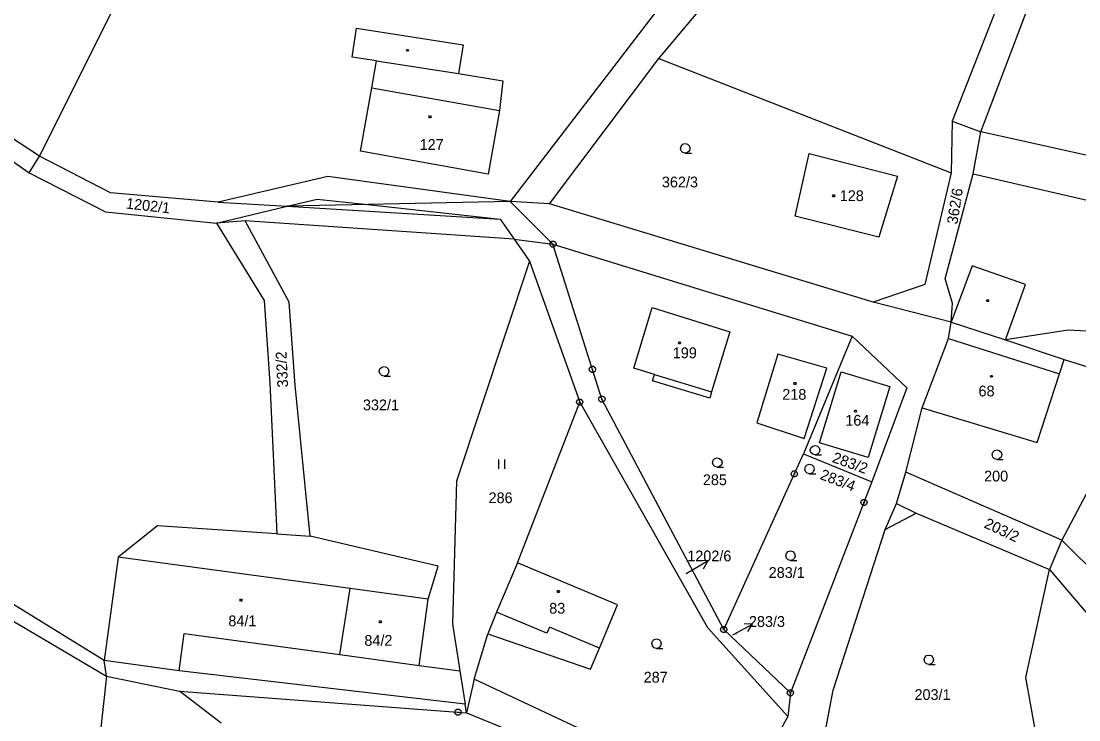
# Model space of a CAD drawing. Extents: x -694465 to -690527, y -983694 to -978978.
# Drawn here: x -692441.8 to -692275, y -981540.3 to -981430.2 of the extents above; entities that cross this region are included whole.
import ezdxf

# ---------------------------------------------------------------- set-up
doc = ezdxf.new("R2010")
doc.units = 0
for name, color, linetype in [('Vrstva 1', 7, 'Continuous'), ('Vrstva 16', 7, 'Continuous'), ('Vrstva 18', 7, 'Continuous'), ('Vrstva 19', 7, 'Continuous'), ('Vrstva 24', 7, 'Continuous'), ('Vrstva 25', 7, 'Continuous'), ('Vrstva 29', 7, 'Continuous')]:
    doc.layers.add(name, color=color, linetype=linetype)

msp = doc.modelspace()

# ---------------------------------------------------------------- linework, layer by layer
at = {"layer": 'Vrstva 1'}
for points in [[(-692438.95, -981451.45), (-692414.62, -981402.93)], [(-692323.43, -981404.86), (-692364.68, -981458.6)], [(-692341.25, -981436.06), (-692321.657, -981412.78)], [(-692485.04, -981422.83), (-692440.58, -981454.06)], [(-692287.09, -981425.77), (-692294.95, -981445.93)], [(-692438.95, -981451.45), (-692476.57, -981426.72)], [(-692290.45, -981447.62), (-692282.4, -981426.35)], [(-692385.78, -981436.43), (-692389.61, -981435.84), (-692388.91, -981431.27), (-692372.11, -981433.86), (-692372.81, -981438.42)], [(-692358.45, -981458.96), (-692341.25, -981436.06)], [(-692341.25, -981436.06), (-692295.1, -981454.07)], [(-692386.5, -981440.65), (-692385.78, -981436.43)], [(-692385.78, -981436.43), (-692372.81, -981438.42)], [(-692372.81, -981438.42), (-692365.86, -981439.55), (-692366.36, -981444.26)], [(-692366.36, -981444.26), (-692368.15, -981454.25), (-692388.29, -981450.64), (-692386.5, -981440.65)], [(-692386.5, -981440.65), (-692366.36, -981444.26)], [(-692294.95, -981445.93), (-692295.1, -981454.07)], [(-692294.95, -981445.93), (-692290.45, -981447.62)], [(-692291.66, -981454.23), (-692290.45, -981447.62)], [(-692234.31, -981460.05), (-692290.45, -981447.62)], [(-692303.56, -981454.59), (-692306.5, -981464.23), (-692319.74, -981460.89), (-692317.51, -981451.02)], [(-692317.51, -981451.02), (-692303.56, -981454.59)], [(-692440.58, -981454.06), (-692438.95, -981451.45)], [(-692427.73, -981457.22), (-692438.95, -981451.45)], [(-692440.58, -981454.06), (-692428.5, -981460.21)], [(-692295.1, -981454.07), (-692299.25, -981471.65)], [(-692296.06, -981470.75), (-692291.66, -981454.23)], [(-692291.66, -981454.23), (-692230.41, -981468.38)], [(-692393.44, -981454.62), (-692410.74, -981458.68)], [(-692364.68, -981458.6), (-692393.44, -981454.62)], [(-692410.74, -981458.68), (-692427.73, -981457.22)], [(-692410.98, -981462.02), (-692399.88, -981459.34)], [(-692410.74, -981458.68), (-692399.88, -981459.34)], [(-692399.88, -981459.34), (-692395.14, -981458.19)], [(-692387.128, -981459.072), (-692399.88, -981459.34)], [(-692399.88, -981459.34), (-692366.25, -981461.37)], [(-692395.14, -981458.19), (-692387.128, -981459.072)], [(-692364.68, -981458.6), (-692387.128, -981459.072)], [(-692387.128, -981459.072), (-692366.25, -981461.37)], [(-692364.68, -981458.6), (-692357.93, -981465.29)], [(-692358.45, -981458.96), (-692364.68, -981458.6)], [(-692307.39, -981474.43), (-692358.45, -981458.96)], [(-692428.5, -981460.21), (-692410.98, -981462.02)], [(-692406.46, -981461.63), (-692410.98, -981462.02)], [(-692410.98, -981462.02), (-692403.51, -981474.18)], [(-692399.52, -981474.47), (-692406.46, -981461.63)], [(-692364.05, -981464.54), (-692406.46, -981461.63)], [(-692366.25, -981461.37), (-692364.05, -981464.54)], [(-692364.05, -981464.54), (-692361.65, -981467.99)], [(-692364.05, -981464.54), (-692357.93, -981465.29)], [(-692350.21, -981489.73), (-692357.93, -981465.29)], [(-692357.93, -981465.29), (-692310.71, -981479.8)], [(-692361.65, -981467.99), (-692373.14, -981502.69)], [(-692361.65, -981467.99), (-692353.7, -981490.21)], [(-692291.82, -981468.73), (-692295.11, -981477.63)], [(-692283.36, -981471.66), (-692291.82, -981468.73)], [(-692294.89, -981474.6), (-692296.06, -981470.75)], [(-692299.25, -981471.65), (-692307.39, -981474.43)], [(-692286.56, -981480.41), (-692283.36, -981471.66)], [(-692403.51, -981474.18), (-692402.6, -981487.23)], [(-692295.11, -981477.63), (-692307.39, -981474.43)], [(-692398.6, -981487.52), (-692399.52, -981474.47)], [(-692341.89, -981485.86), (-692345.18, -981484.87), (-692342.3, -981475.31), (-692330.02, -981479.11)], [(-692295.11, -981477.63), (-692294.89, -981474.6)], [(-692295.53, -981480.17), (-692295.11, -981477.63)], [(-692295.11, -981477.63), (-692286.56, -981480.41)], [(-692330.02, -981479.11), (-692332.9, -981488.59)], [(-692276.66, -981478.87), (-692286.56, -981480.41)], [(-692240.77, -981480.79), (-692276.66, -981478.87)], [(-692428.7, -981530.97), (-692510.4, -981480.6)], [(-692310.71, -981479.8), (-692318.41, -981498.34)], [(-692310.71, -981479.8), (-692302.1, -981487.96)], [(-692299.68, -981491.1), (-692295.53, -981480.17)], [(-692295.53, -981480.17), (-692278.03, -981485.75)], [(-692286.56, -981480.41), (-692277.29, -981483.48)], [(-692318.28, -981495.95), (-692314.73, -981484.865), (-692322.466, -981482.629), (-692325.791, -981493.49), (-692318.28, -981495.95)], [(-692513.28, -981483.34), (-692428.36, -981533.41)], [(-692278.03, -981485.75), (-692277.29, -981483.48)], [(-692277.29, -981483.48), (-692264.67, -981487.42)], [(-692332.9, -981488.59), (-692333.2, -981489.59), (-692342.2, -981486.88), (-692341.89, -981485.86)], [(-692341.89, -981485.86), (-692332.9, -981488.59)], [(-692304.79, -981487.74), (-692308.19, -981498.94), (-692315.86, -981496.62), (-692312.46, -981485.41), (-692304.79, -981487.74)], [(-692281.53, -981496.56), (-692278.03, -981485.75)], [(-692402.6, -981487.23), (-692401.48, -981510.96)], [(-692396.22, -981511.33), (-692398.6, -981487.52)], [(-692264.67, -981487.42), (-692277.63, -981511.99)], [(-692302.1, -981487.96), (-692307.61, -981502.76)], [(-692363.54, -981515.53), (-692353.7, -981490.21)], [(-692353.7, -981490.21), (-692333.53, -981525.72)], [(-692330.99, -981526.06), (-692350.21, -981489.73)], [(-692302.25, -981501.25), (-692299.68, -981491.1)], [(-692299.68, -981491.1), (-692281.53, -981496.56)], [(-692330.99, -981526.06), (-692318.41, -981498.34)], [(-692318.41, -981498.34), (-692307.61, -981502.76)], [(-692373.14, -981502.69), (-692373.77, -981525.17)], [(-692307.61, -981502.76), (-692320.47, -981536.03)], [(-692303.73, -981506.2), (-692302.25, -981501.25)], [(-692277.63, -981511.99), (-692302.25, -981501.25)], [(-692305.51, -981510.28), (-692303.73, -981506.2)], [(-692305.51, -981510.28), (-692300.63, -981507.7)], [(-692303.73, -981506.2), (-692300.63, -981507.7)], [(-692300.63, -981507.7), (-692279.6, -981516.62)], [(-692420.33, -981509.69), (-692426.51, -981514.68)], [(-692401.48, -981510.96), (-692420.33, -981509.69)], [(-692401.48, -981510.96), (-692396.22, -981511.33)], [(-692313.75, -981535.6), (-692305.51, -981510.28)], [(-692376.02, -981516.06), (-692396.22, -981511.33)], [(-692277.63, -981511.99), (-692279.6, -981516.62)], [(-692271.41, -981518.18), (-692277.63, -981511.99)], [(-692426.51, -981514.68), (-692428.7, -981530.97)], [(-692389.92, -981519.62), (-692426.51, -981514.68)], [(-692377.62, -981521.28), (-692376.02, -981516.06)], [(-692363.54, -981515.53), (-692366.81, -981523.31)], [(-692347.75, -981522.17), (-692363.54, -981515.53)], [(-692283.31, -981533.63), (-692279.6, -981516.62)], [(-692279.6, -981516.62), (-692270.49, -981527.25)], [(-692391.53, -981530.02), (-692389.92, -981519.62)], [(-692377.62, -981521.28), (-692389.92, -981519.62)], [(-692379.02, -981531.71), (-692377.62, -981521.28)], [(-692350.61, -981528.98), (-692347.75, -981522.17)], [(-692366.81, -981523.31), (-692368.19, -981526.75)], [(-692358.9, -981526.64), (-692366.81, -981523.31)], [(-692373.77, -981525.17), (-692372.6, -981532.57)], [(-692358.49, -981525.67), (-692358.9, -981526.64)], [(-692350.61, -981528.98), (-692358.49, -981525.67)], [(-692333.53, -981525.72), (-692320.9, -981539.76)], [(-692320.47, -981536.03), (-692330.99, -981526.06)], [(-692416.91, -981532.56), (-692416.13, -981526.7)], [(-692416.13, -981526.7), (-692391.53, -981530.02)], [(-692370.38, -981533.91), (-692368.19, -981526.75)], [(-692368.19, -981526.75), (-692352.01, -981532.31)], [(-692352.01, -981532.31), (-692350.61, -981528.98)], [(-692416.91, -981532.56), (-692428.7, -981530.97)], [(-692428.36, -981533.41), (-692428.7, -981530.97)], [(-692391.53, -981530.02), (-692379.02, -981531.71)], [(-692371.78, -981537.82), (-692416.91, -981532.56)], [(-692379.02, -981531.71), (-692372.6, -981532.57)], [(-692372.6, -981532.57), (-692371.78, -981537.82)], [(-692428.36, -981533.41), (-692431.57, -981562.6)], [(-692428.36, -981533.41), (-692416.82, -981535.8)], [(-692370.38, -981533.91), (-692371.56, -981539.19)], [(-692344.38, -981546.1), (-692370.38, -981533.91)], [(-692281.27, -981545.04), (-692283.31, -981533.63)], [(-692410.28, -981540.84), (-692416.82, -981535.8)], [(-692416.82, -981535.8), (-692371.56, -981539.19)], [(-692320.47, -981536.03), (-692320.9, -981539.76)], [(-692316.07, -981548.09), (-692313.75, -981535.6)], [(-692371.56, -981539.19), (-692371.78, -981537.82)], [(-692371.56, -981539.19), (-692356.1, -981545.48)], [(-692320.9, -981539.76), (-692329.38, -981555.19)]]:
    msp.add_lwpolyline(points, dxfattribs=at)
at = {"layer": 'Vrstva 24'}
for points in [[(-692357.776, -981464.814), (-692357.526, -981464.996), (-692357.43, -981465.29), (-692357.526, -981465.584), (-692357.776, -981465.766), (-692358.084, -981465.766), (-692358.334, -981465.584), (-692358.43, -981465.29), (-692358.334, -981464.996), (-692358.084, -981464.814)], [(-692351.536, -981484.564), (-692351.286, -981484.746), (-692351.19, -981485.04), (-692351.286, -981485.334), (-692351.536, -981485.516), (-692351.844, -981485.516), (-692352.094, -981485.334), (-692352.19, -981485.04), (-692352.094, -981484.746), (-692351.844, -981484.564)], [(-692350.056, -981489.254), (-692349.806, -981489.436), (-692349.71, -981489.73), (-692349.806, -981490.024), (-692350.056, -981490.206), (-692350.364, -981490.206), (-692350.614, -981490.024), (-692350.71, -981489.73), (-692350.614, -981489.436), (-692350.364, -981489.254)], [(-692353.546, -981489.734), (-692353.296, -981489.916), (-692353.2, -981490.21), (-692353.296, -981490.504), (-692353.546, -981490.686), (-692353.854, -981490.686), (-692354.104, -981490.504), (-692354.2, -981490.21), (-692354.104, -981489.916), (-692353.854, -981489.734)], [(-692319.706, -981501.054), (-692319.456, -981501.236), (-692319.36, -981501.53), (-692319.456, -981501.824), (-692319.706, -981502.006), (-692320.014, -981502.006), (-692320.264, -981501.824), (-692320.36, -981501.53), (-692320.264, -981501.236), (-692320.014, -981501.054)], [(-692308.716, -981505.544), (-692308.466, -981505.726), (-692308.37, -981506.02), (-692308.466, -981506.314), (-692308.716, -981506.496), (-692309.024, -981506.496), (-692309.274, -981506.314), (-692309.37, -981506.02), (-692309.274, -981505.726), (-692309.024, -981505.544)], [(-692330.836, -981525.584), (-692330.586, -981525.766), (-692330.49, -981526.06), (-692330.586, -981526.354), (-692330.836, -981526.536), (-692331.144, -981526.536), (-692331.394, -981526.354), (-692331.49, -981526.06), (-692331.394, -981525.766), (-692331.144, -981525.584)], [(-692320.316, -981535.554), (-692320.066, -981535.736), (-692319.97, -981536.03), (-692320.066, -981536.324), (-692320.316, -981536.506), (-692320.624, -981536.506), (-692320.874, -981536.324), (-692320.97, -981536.03), (-692320.874, -981535.736), (-692320.624, -981535.554)], [(-692372.766, -981538.614), (-692372.516, -981538.796), (-692372.42, -981539.09), (-692372.516, -981539.384), (-692372.766, -981539.566), (-692373.074, -981539.566), (-692373.324, -981539.384), (-692373.42, -981539.09), (-692373.324, -981538.796), (-692373.074, -981538.614)]]:
    msp.add_lwpolyline(points, close=True, dxfattribs=at)
for points in [[(-692358.049, -981465.29), (-692357.81, -981465.29)], [(-692351.809, -981485.04), (-692351.57, -981485.04)], [(-692353.819, -981490.21), (-692353.58, -981490.21)], [(-692350.329, -981489.73), (-692350.09, -981489.73)], [(-692319.979, -981501.53), (-692319.74, -981501.53)], [(-692308.989, -981506.02), (-692308.75, -981506.02)], [(-692331.109, -981526.06), (-692330.87, -981526.06)], [(-692320.589, -981536.03), (-692320.35, -981536.03)], [(-692373.039, -981539.09), (-692372.8, -981539.09)]]:
    msp.add_lwpolyline(points, dxfattribs=at)
at = {"layer": 'Vrstva 25'}
for points in [[(-692380.793, -981434.598), (-692380.705, -981434.75), (-692380.793, -981434.902), (-692380.967, -981434.902), (-692381.055, -981434.75), (-692380.967, -981434.598)], [(-692377.233, -981445.098), (-692377.145, -981445.25), (-692377.233, -981445.402), (-692377.407, -981445.402), (-692377.495, -981445.25), (-692377.407, -981445.098)], [(-692313.543, -981457.528), (-692313.455, -981457.68), (-692313.543, -981457.832), (-692313.717, -981457.832), (-692313.805, -981457.68), (-692313.717, -981457.528)], [(-692289.263, -981474.068), (-692289.175, -981474.22), (-692289.263, -981474.372), (-692289.437, -981474.372), (-692289.525, -981474.22), (-692289.437, -981474.068)], [(-692337.873, -981480.708), (-692337.785, -981480.86), (-692337.873, -981481.012), (-692338.047, -981481.012), (-692338.135, -981480.86), (-692338.047, -981480.708)], [(-692288.663, -981485.998), (-692288.575, -981486.15), (-692288.663, -981486.302), (-692288.837, -981486.302), (-692288.925, -981486.15), (-692288.837, -981485.998)], [(-692319.653, -981487.128), (-692319.565, -981487.28), (-692319.653, -981487.432), (-692319.827, -981487.432), (-692319.915, -981487.28), (-692319.827, -981487.128)], [(-692310.113, -981491.468), (-692310.025, -981491.62), (-692310.113, -981491.772), (-692310.287, -981491.772), (-692310.375, -981491.62), (-692310.287, -981491.468)], [(-692356.983, -981519.898), (-692356.895, -981520.05), (-692356.983, -981520.202), (-692357.157, -981520.202), (-692357.245, -981520.05), (-692357.157, -981519.898)], [(-692407.063, -981521.298), (-692406.975, -981521.45), (-692407.063, -981521.602), (-692407.237, -981521.602), (-692407.325, -981521.45), (-692407.237, -981521.298)], [(-692385.073, -981524.698), (-692384.985, -981524.85), (-692385.073, -981525.002), (-692385.247, -981525.002), (-692385.335, -981524.85), (-692385.247, -981524.698)]]:
    msp.add_lwpolyline(points, close=True, dxfattribs=at)
for points in [[(-692337.06, -981450.96), (-692337.435, -981450.859), (-692337.709, -981450.585), (-692337.81, -981450.21), (-692337.709, -981449.835), (-692337.435, -981449.561), (-692337.06, -981449.46), (-692336.685, -981449.561), (-692336.411, -981449.835), (-692336.31, -981450.21), (-692336.411, -981450.585), (-692336.685, -981450.859), (-692337.06, -981450.96), (-692336.06, -981450.961)], [(-692384.57, -981486.1), (-692384.945, -981485.999), (-692385.219, -981485.725), (-692385.32, -981485.35), (-692385.219, -981484.975), (-692384.945, -981484.701), (-692384.57, -981484.6), (-692384.195, -981484.701), (-692383.921, -981484.975), (-692383.82, -981485.35), (-692383.921, -981485.725), (-692384.195, -981485.999), (-692384.57, -981486.1), (-692383.57, -981486.101)], [(-692316.58, -981498.53), (-692316.955, -981498.429), (-692317.229, -981498.155), (-692317.33, -981497.78), (-692317.229, -981497.405), (-692316.955, -981497.131), (-692316.58, -981497.03), (-692316.205, -981497.131), (-692315.931, -981497.405), (-692315.83, -981497.78), (-692315.931, -981498.155), (-692316.205, -981498.429), (-692316.58, -981498.53), (-692315.58, -981498.531)], [(-692287.89, -981499.24), (-692288.265, -981499.139), (-692288.539, -981498.865), (-692288.64, -981498.49), (-692288.539, -981498.115), (-692288.265, -981497.841), (-692287.89, -981497.74), (-692287.515, -981497.841), (-692287.241, -981498.115), (-692287.14, -981498.49), (-692287.241, -981498.865), (-692287.515, -981499.139), (-692287.89, -981499.24), (-692286.89, -981499.241)], [(-692366.53, -981499.24), (-692366.53, -981500.74)], [(-692365.53, -981500.74), (-692365.53, -981499.24)], [(-692332.01, -981500.48), (-692332.385, -981500.379), (-692332.659, -981500.105), (-692332.76, -981499.73), (-692332.659, -981499.355), (-692332.385, -981499.081), (-692332.01, -981498.98), (-692331.635, -981499.081), (-692331.361, -981499.355), (-692331.26, -981499.73), (-692331.361, -981500.105), (-692331.635, -981500.379), (-692332.01, -981500.48), (-692331.01, -981500.481)], [(-692317.46, -981501.51), (-692317.835, -981501.409), (-692318.109, -981501.135), (-692318.21, -981500.76), (-692318.109, -981500.385), (-692317.835, -981500.111), (-692317.46, -981500.01), (-692317.085, -981500.111), (-692316.811, -981500.385), (-692316.71, -981500.76), (-692316.811, -981501.135), (-692317.085, -981501.409), (-692317.46, -981501.51), (-692316.46, -981501.511)], [(-692320.46, -981515.18), (-692320.835, -981515.079), (-692321.109, -981514.805), (-692321.21, -981514.43), (-692321.109, -981514.055), (-692320.835, -981513.781), (-692320.46, -981513.68), (-692320.085, -981513.781), (-692319.811, -981514.055), (-692319.71, -981514.43), (-692319.811, -981514.805), (-692320.085, -981515.079), (-692320.46, -981515.18), (-692319.46, -981515.181)], [(-692341.6, -981529.03), (-692341.975, -981528.929), (-692342.249, -981528.655), (-692342.35, -981528.28), (-692342.249, -981527.905), (-692341.975, -981527.631), (-692341.6, -981527.53), (-692341.225, -981527.631), (-692340.951, -981527.905), (-692340.85, -981528.28), (-692340.951, -981528.655), (-692341.225, -981528.929), (-692341.6, -981529.03), (-692340.6, -981529.031)], [(-692298.64, -981531.58), (-692299.015, -981531.479), (-692299.289, -981531.205), (-692299.39, -981530.83), (-692299.289, -981530.455), (-692299.015, -981530.181), (-692298.64, -981530.08), (-692298.265, -981530.181), (-692297.991, -981530.455), (-692297.89, -981530.83), (-692297.991, -981531.205), (-692298.265, -981531.479), (-692298.64, -981531.58), (-692297.64, -981531.581)]]:
    msp.add_lwpolyline(points, dxfattribs=at)
at = {"layer": 'Vrstva 29'}
for points in [[(-692336.89, -981517.24), (-692333.46, -981515.181), (-692334.961, -981515.207)], [(-692334.189, -981516.493), (-692333.46, -981515.181)], [(-692329.57, -981526.89), (-692326.465, -981525.231), (-692327.785, -981525.188)], [(-692327.163, -981526.353), (-692326.465, -981525.231)]]:
    msp.add_lwpolyline(points, dxfattribs=at)

# ---------------------------------------------------------------- texts
at = {"layer": 'Vrstva 16'}
for s, p in [('1202/6', (-692336.735, -981515.31)), ('283/3', (-692327.013, -981525.65))]:
    msp.add_text(s, height=1.7, dxfattribs=at).set_placement(p)
at = {"layer": 'Vrstva 18'}
for s, height, p in [('362/3', 1.7, (-692340.741, -981456.36)), ('332/1', 1.7, (-692387.903, -981491.5)), ('200', 1.7, (-692289.911, -981502.72)), ('285', 1.7, (-692334.281, -981503.3)), ('286', 1.7, (-692368.085, -981506.14)), ('283/1', 1.7, (-692323.893, -981517.93)), ('1202/6', 0.1, (-692337.262, -981517.33)), ('283/3', 0.2, (-692329.542, -981526.89)), ('287', 1.7, (-692343.614, -981534.43)), ('203/1', 1.7, (-692300.893, -981537.17))]:
    msp.add_text(s, height=height, dxfattribs=at).set_placement(p)
for s, rotation, p in [('362/6', 81.01623, (-692294.131, -981462.25)), ('1202/1', 353.57226, (-692425.338, -981459.687)), ('332/2', 92.70457, (-692399.703, -981487.86)), ('283/2', 340.22234, (-692313.997, -981499.63)), ('283/4', 339.07642, (-692315.932, -981502.297)), ('203/2', 334.77924, (-692290.042, -981509.926))]:
    msp.add_text(s, height=1.7, rotation=rotation, dxfattribs=at).set_placement(p)
at = {"layer": 'Vrstva 19'}
for s, p in [('127', (-692378.96, -981450.45)), ('128', (-692312.68, -981458.52)), ('199', (-692339.027, -981483.29)), ('68', (-692290.795, -981489.31)), ('218', (-692321.75, -981489.84)), ('164', (-692311.806, -981493.93)), ('83', (-692358.519, -981523.56)), ('84/1', (-692409.133, -981525.55)), ('84/2', (-692387.674, -981528.63))]:
    msp.add_text(s, height=1.7, dxfattribs=at).set_placement(p)

doc.saveas('drawing.dxf')
